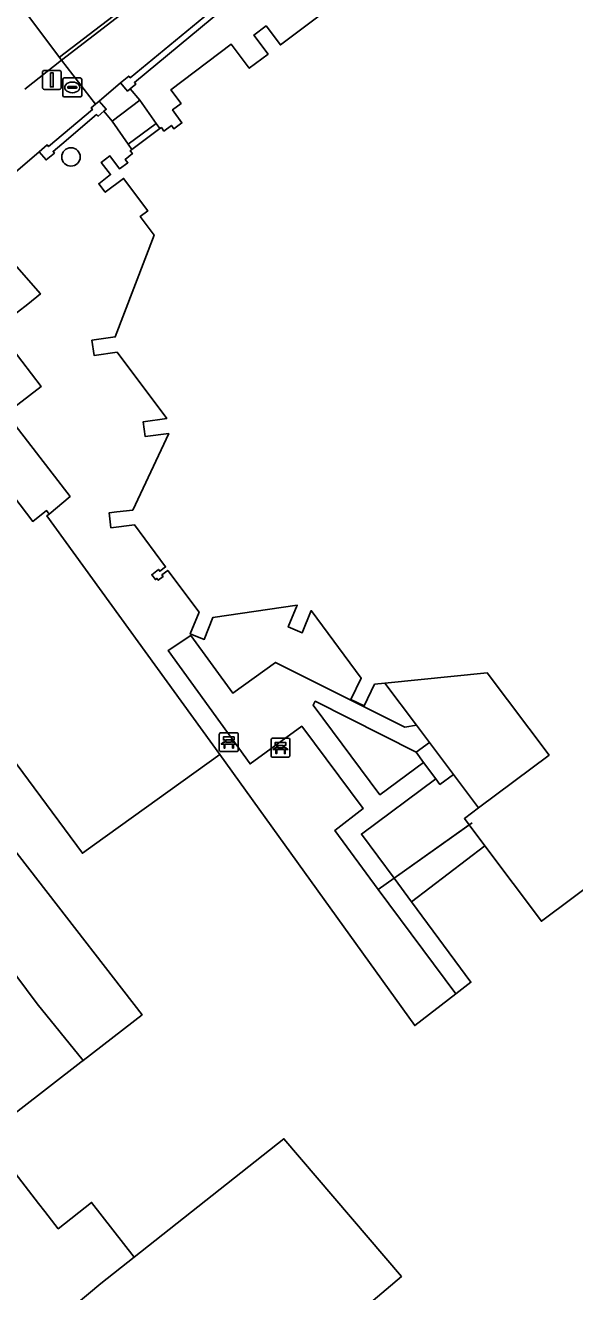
# Model space of a CAD drawing. Extents: x 161087 to 161926, y 382572 to 383873.
# Drawn here: x 161362.8 to 161392, y 383032.1 to 383099.2 of the extents above; entities that cross this region are included whole.
import ezdxf

# ---------------------------------------------------------------- set-up
doc = ezdxf.new("R2010")
doc.units = 0
for name, color, linetype in [('IMGEO_Bank', 7, 'Continuous'), ('IMGEO_Boom', 7, 'Continuous'), ('IMGEO_Brandkraan', 7, 'Continuous'), ('IMGEO_Erf', 7, 'Continuous'), ('IMGEO_Hek', 7, 'Continuous'), ('IMGEO_Lichtmast', 7, 'Continuous'), ('IMGEO_Lijnafwatering', 7, 'Continuous'), ('IMGEO_Muur', 7, 'Continuous'), ('IMGEO_Pand', 7, 'Continuous'), ('IMGEO_Rijbaan_lokaal_open', 7, 'Continuous'), ('IMGEO_Voetgangersgebied_open', 7, 'Continuous'), ('IMGEO_Voetpad_op_trap', 7, 'Continuous'), ('IMGEO_Voetpad_open', 7, 'Continuous')]:
    doc.layers.add(name, color=color, linetype=linetype)

msp = doc.modelspace()

# ---------------------------------------------------------------- linework, layer by layer
at = {"layer": 'IMGEO_Bank'}
for p, q in [((161373.128, 383060.772), (161373.128, 383061.613)), ((161373.128, 383061.613), (161373.128, 383060.772)), ((161373.203, 383061.697), (161374.044, 383061.697)), ((161374.044, 383061.697), (161373.203, 383061.697)), ((161373.437, 383061.203), (161373.437, 383061.309)), ((161373.481, 383061.309), (161373.481, 383061.203)), ((161373.769, 383061.315), (161373.487, 383061.315)), ((161373.487, 383061.197), (161373.769, 383061.197)), ((161373.775, 383061.203), (161373.775, 383061.309)), ((161373.819, 383061.309), (161373.819, 383061.203)), ((161374.128, 383061.622), (161374.128, 383060.781)), ((161374.128, 383060.781), (161374.128, 383061.622)), ((161375.873, 383060.476), (161375.873, 383061.317)), ((161375.873, 383061.317), (161375.873, 383060.476)), ((161375.948, 383061.401), (161376.789, 383061.401)), ((161376.789, 383061.401), (161375.948, 383061.401)), ((161376.873, 383061.326), (161376.873, 383060.485)), ((161376.873, 383060.485), (161376.873, 383061.326)), ((161374.053, 383060.697), (161373.212, 383060.697)), ((161373.212, 383060.697), (161374.053, 383060.697)), ((161373.825, 383061.095), (161373.432, 383061.095)), ((161376.57, 383060.799), (161376.177, 383060.799)), ((161376.182, 383060.907), (161376.182, 383061.013)), ((161376.226, 383061.013), (161376.226, 383060.907)), ((161376.514, 383061.019), (161376.232, 383061.019)), ((161376.232, 383060.901), (161376.514, 383060.901)), ((161376.52, 383060.907), (161376.52, 383061.013)), ((161376.564, 383061.013), (161376.564, 383060.907)), ((161376.798, 383060.401), (161375.957, 383060.401)), ((161375.957, 383060.401), (161376.798, 383060.401))]:
    msp.add_line(p, q, dxfattribs=at)
for points in [[(161373.375, 383061.095), (161373.233, 383061.095), (161373.345, 383061.197), (161373.431, 383061.197)], [(161373.431, 383061.315), (161373.345, 383061.315), (161373.345, 383061.476), (161373.908, 383061.476), (161373.908, 383061.315), (161373.825, 383061.315)], [(161373.825, 383061.197), (161373.908, 383061.197), (161374.02, 383061.095), (161373.881, 383061.095)], [(161376.176, 383061.019), (161376.09, 383061.019), (161376.09, 383061.18), (161376.653, 383061.18), (161376.653, 383061.019), (161376.57, 383061.019)], [(161373.425, 383061.088), (161373.425, 383060.881), (161373.382, 383060.881), (161373.382, 383061.088)], [(161373.875, 383061.088), (161373.875, 383060.881), (161373.831, 383060.881), (161373.831, 383061.088)], [(161376.12, 383060.799), (161375.978, 383060.799), (161376.09, 383060.901), (161376.176, 383060.901)], [(161376.17, 383060.792), (161376.17, 383060.585), (161376.127, 383060.585), (161376.127, 383060.792)], [(161376.57, 383060.901), (161376.653, 383060.901), (161376.765, 383060.799), (161376.626, 383060.799)], [(161376.62, 383060.792), (161376.62, 383060.585), (161376.576, 383060.585), (161376.576, 383060.792)]]:
    msp.add_lwpolyline(points, dxfattribs=at)
for centre, radius, start, end in [((161373.206, 383061.619), 0.0779, 92.4484, 184.28452), ((161373.206, 383061.619), 0.0779, 92.4484, 184.28452), ((161373.43, 383061.308), 0.00671, 2.89567, 87.10433), ((161373.43, 383061.204), 0.00671, 272.89567, 357.10433), ((161373.487, 383061.308), 0.00671, 92.89567, 177.10433), ((161373.487, 383061.204), 0.00671, 182.89567, 267.10433), ((161373.769, 383061.308), 0.00671, 2.89567, 87.10433), ((161373.769, 383061.204), 0.00671, 272.89567, 357.10433), ((161373.826, 383061.308), 0.00671, 92.89567, 177.10433), ((161373.826, 383061.204), 0.00671, 182.89567, 267.10433), ((161374.05, 383061.619), 0.0779, 2.4484, 94.28452), ((161374.05, 383061.619), 0.0779, 2.4484, 94.28452), ((161375.951, 383061.323), 0.0779, 92.4484, 184.28452), ((161375.951, 383061.323), 0.0779, 92.4484, 184.28452), ((161376.795, 383061.323), 0.0779, 2.4484, 94.28452), ((161376.795, 383061.323), 0.0779, 2.4484, 94.28452), ((161373.206, 383060.775), 0.0779, 182.4484, 274.28452), ((161373.206, 383060.775), 0.0779, 182.4484, 274.28452), ((161373.375, 383061.088), 0.00671, 2.89567, 87.10433), ((161373.432, 383061.088), 0.00671, 92.89567, 177.10433), ((161373.824, 383061.088), 0.00671, 2.89567, 87.10433), ((161373.881, 383061.088), 0.00671, 92.89567, 177.10433), ((161374.05, 383060.775), 0.0779, 272.4484, 4.28452), ((161374.05, 383060.775), 0.0779, 272.4484, 4.28452), ((161375.951, 383060.479), 0.0779, 182.4484, 274.28452), ((161375.951, 383060.479), 0.0779, 182.4484, 274.28452), ((161376.12, 383060.792), 0.00671, 2.89567, 87.10433), ((161376.177, 383060.792), 0.00671, 92.89567, 177.10433), ((161376.175, 383061.012), 0.00671, 2.89567, 87.10433), ((161376.175, 383060.908), 0.00671, 272.89567, 357.10433), ((161376.232, 383061.012), 0.00671, 92.89567, 177.10433), ((161376.232, 383060.908), 0.00671, 182.89567, 267.10433), ((161376.514, 383061.012), 0.00671, 2.89567, 87.10433), ((161376.514, 383060.908), 0.00671, 272.89567, 357.10433), ((161376.571, 383061.012), 0.00671, 92.89567, 177.10433), ((161376.571, 383060.908), 0.00671, 182.89567, 267.10433), ((161376.569, 383060.792), 0.00671, 2.89567, 87.10433), ((161376.626, 383060.792), 0.00671, 92.89567, 177.10433), ((161376.795, 383060.479), 0.0779, 272.4484, 4.28452), ((161376.795, 383060.479), 0.0779, 272.4484, 4.28452)]:
    msp.add_arc(centre, radius, start, end, dxfattribs=at)
at = {"layer": 'IMGEO_Boom'}
msp.add_circle((161365.266, 383092.226), 0.489, dxfattribs=at)
at = {"layer": 'IMGEO_Brandkraan'}
for p, q in [((161364.836, 383095.486), (161364.836, 383096.338)), ((161364.911, 383096.412), (161365.763, 383096.412)), ((161365.324, 383096.192), (161365.349, 383096.192)), ((161365.837, 383096.338), (161365.837, 383095.486)), ((161365.763, 383095.412), (161364.911, 383095.412)), ((161365.095, 383095.906), (161365.095, 383095.918)), ((161365.533, 383095.869), (161365.135, 383095.869)), ((161365.138, 383095.955), (161365.536, 383095.955)), ((161365.347, 383095.632), (161365.322, 383095.632)), ((161365.579, 383095.918), (161365.579, 383095.906))]:
    msp.add_line(p, q, dxfattribs=at)
for points in [[(161364.836, 383095.486), (161364.836, 383096.338)], [(161364.911, 383096.412), (161365.763, 383096.412)], [(161365.837, 383096.338), (161365.837, 383095.486)], [(161365.763, 383095.412), (161364.911, 383095.412)]]:
    msp.add_lwpolyline(points, dxfattribs=at)
for centre, radius, start, end in [((161364.913, 383096.336), 0.0765, 91.55205, 178.44795), ((161364.913, 383096.336), 0.0765, 91.55205, 178.44795), ((161365.761, 383096.336), 0.0765, 1.55205, 88.44795), ((161365.761, 383096.336), 0.0765, 1.55205, 88.44795), ((161364.913, 383095.488), 0.0765, 181.55205, 268.44795), ((161364.913, 383095.488), 0.0765, 181.55205, 268.44795), ((161365.135, 383095.915), 0.0403, 85.87752, 175.75265), ((161365.132, 383095.905), 0.0366, 178.93798, 274.71019), ((161365.536, 383095.912), 0.043, 264.86636, 352.45326), ((161365.54, 383095.917), 0.0386, 1.73085, 96.63898), ((161365.761, 383095.488), 0.0765, 271.55205, 358.44795), ((161365.761, 383095.488), 0.0765, 271.55205, 358.44795)]:
    msp.add_arc(centre, radius, start, end, dxfattribs=at)
for centre, major_axis, ratio, start_param, end_param in [((161365.323, 383095.912), (-0.387, 0.002), 0.722429, 4.712389, 7.853982), ((161365.348, 383095.912), (-0.39, 0.002), 0.717154, 1.570796, 4.712389)]:
    msp.add_ellipse(centre, major_axis=major_axis, ratio=ratio, start_param=start_param, end_param=end_param, dxfattribs=at)
at = {"layer": 'IMGEO_Erf'}
for points in [[(161381.504, 383106.846), (161368.628, 383096.166), (161368.699, 383096.083), (161368.507, 383095.919), (161368.402, 383095.83), (161368.908, 383095.236), (161369.78, 383094.003), (161369.977, 383093.725), (161370.057, 383093.785), (161370.194, 383093.6), (161370.587, 383093.893), (161370.724, 383093.709), (161371.149, 383094.025), (161370.654, 383094.729), (161371.102, 383095.062), (161370.566, 383095.785), (161373.763, 383098.201), (161374.717, 383096.929), (161375.717, 383097.678), (161374.962, 383098.687), (161375.61, 383099.172), (161376.365, 383098.164), (161379.342, 383100.395)], [(161362.666, 383081.388), (161363.693, 383080.054), (161361.831, 383078.62), (161365.218, 383074.222), (161364.102, 383073.291), (161363.982, 383073.191), (161373.165, 383060.545), (161383.485, 383046.163), (161385.659, 383047.841), (161381.549, 383053.388), (161379.25, 383056.501), (161380.749, 383057.673), (161377.502, 383062.041), (161374.759, 383060.042), (161370.412, 383066.053), (161371.615, 383066.854), (161373.837, 383063.792), (161376.11, 383065.423), (161382.96, 383061.991), (161383.575, 383062.094), (161381.903, 383064.319), (161381.357, 383064.263), (161380.806, 383063.112), (161380.099, 383063.452), (161380.648, 383064.59), (161378, 383068.171), (161377.528, 383066.999), (161376.786, 383067.307), (161377.262, 383068.452), (161372.794, 383067.808), (161372.327, 383066.643), (161371.586, 383066.932), (161372.056, 383068.092), (161370.396, 383070.304), (161370.091, 383070.059), (161370.152, 383069.98), (161369.893, 383069.782), (161369.825, 383069.874), (161369.741, 383069.814), (161369.549, 383070.072), (161369.905, 383070.357), (161369.976, 383070.26), (161370.282, 383070.486), (161368.636, 383072.712), (161367.382, 383072.564), (161367.286, 383073.351), (161367.695, 383073.4), (161368.539, 383073.5), (161370.45, 383077.552), (161369.202, 383077.393), (161369.097, 383078.186), (161370.346, 383078.36), (161367.707, 383081.87), (161366.491, 383081.698), (161366.374, 383082.507), (161367.615, 383082.684), (161369.672, 383088.069), (161368.932, 383089.059), (161369.34, 383089.364), (161368.053, 383091.086), (161367.084, 383090.355), (161366.739, 383090.806), (161367.362, 383091.286), (161366.873, 383091.931), (161367.327, 383092.276), (161367.846, 383091.591), (161368.281, 383091.917), (161368.142, 383092.096), (161368.527, 383092.399), (161368.405, 383092.554), (161368.493, 383092.62), (161368.299, 383092.899), (161367.451, 383094.12), (161367.004, 383094.645), (161366.7, 383094.385), (161366.628, 383094.469), (161364.774, 383092.903), (161364.316, 383092.516), (161364.387, 383092.431), (161363.949, 383092.066), (161363.584, 383092.504), (161362.202, 383091.306)], [(161360.142, 383088.963), (161363.648, 383084.959), (161362.972, 383084.424), (161361.312, 383083.146)], [(161393.488, 383054.156), (161390.203, 383051.702), (161387.204, 383055.697), (161383.319, 383052.72), (161386.461, 383048.461), (161385.659, 383047.841), (161383.485, 383046.163), (161373.165, 383060.545), (161366.508, 383055.762), (161365.873, 383055.306), (161356.973, 383067.319)], [(161357.97, 383061.02), (161369.037, 383046.737), (161365.909, 383044.313), (161365.785, 383044.217), (161360.786, 383040.357)], [(161361.237, 383039.724), (161363.554, 383036.734), (161363.889, 383036.302), (161364.596, 383035.389), (161366.363, 383036.786), (161368.611, 383033.885), (161376.557, 383040.164), (161382.777, 383032.864), (161378.035, 383028.822)]]:
    msp.add_lwpolyline(points, dxfattribs=at)
for points in [[(161383.557, 383060.664), (161378.215, 383063.363), (161378.102, 383063.156), (161381.64, 383058.402), (161383.951, 383060.118)], [(161386.374, 383056.804), (161386.123, 383057.138), (161386.875, 383057.703), (161385.539, 383059.48), (161384.823, 383058.949), (161384.604, 383059.243), (161380.665, 383056.319), (161382.388, 383053.982)], [(161387.204, 383055.697), (161386.374, 383056.804), (161382.388, 383053.982), (161383.319, 383052.72)]]:
    msp.add_lwpolyline(points, close=True, dxfattribs=at)
at = {"layer": 'IMGEO_Hek'}
for points in [[(161382.388, 383053.982), (161386.53, 383056.914)], [(161381.549, 383053.388), (161382.388, 383053.982)]]:
    msp.add_lwpolyline(points, dxfattribs=at)
at = {"layer": 'IMGEO_Lichtmast'}
for p, q in [((161363.757, 383095.909), (161363.757, 383096.709)), ((161363.757, 383096.709), (161363.757, 383095.909)), ((161363.857, 383096.809), (161364.647, 383096.809)), ((161364.647, 383096.809), (161363.857, 383096.809)), ((161364.747, 383096.709), (161364.747, 383095.909)), ((161364.747, 383095.909), (161364.747, 383096.709)), ((161364.647, 383095.809), (161363.857, 383095.809)), ((161363.857, 383095.809), (161364.647, 383095.809))]:
    msp.add_line(p, q, dxfattribs=at)
msp.add_lwpolyline([(161364.177, 383096.684), (161364.327, 383096.684), (161364.327, 383095.934), (161364.177, 383095.934), (161364.177, 383096.684)], dxfattribs=at)
for centre, start, end in [((161363.857, 383096.709), 90, 180), ((161363.857, 383096.709), 90, 180), ((161364.647, 383096.709), 0, 90), ((161364.647, 383096.709), 360, 90), ((161363.857, 383095.909), 180, 270), ((161363.857, 383095.909), 180, 270), ((161364.647, 383095.909), 270, 0), ((161364.647, 383095.909), 270, 0)]:
    msp.add_arc(centre, 0.1, start, end, dxfattribs=at)
at = {"layer": 'IMGEO_Lijnafwatering'}
msp.add_lwpolyline([(161364.65, 383097.51), (161371.911, 383103.092)], dxfattribs=at)
at = {"layer": 'IMGEO_Muur'}
for points in [[(161381.504, 383106.846), (161381.572, 383106.759), (161381.761, 383106.908), (161381.981, 383107.081), (161381.872, 383107.22), (161381.659, 383107.49), (161381.249, 383107.167), (161381.312, 383107.086), (161368.405, 383096.423), (161368.328, 383096.515), (161367.896, 383096.148), (161368.174, 383095.82), (161368.265, 383095.714), (161368.402, 383095.83), (161368.507, 383095.919), (161368.699, 383096.083), (161368.628, 383096.166)], [(161366.628, 383094.469), (161366.7, 383094.385), (161367.004, 383094.645), (161367.133, 383094.756), (161366.762, 383095.189), (161366.565, 383095.02), (161366.332, 383094.821), (161366.403, 383094.737), (161364.081, 383092.776), (161364.011, 383092.86), (161363.584, 383092.504), (161363.949, 383092.066), (161364.387, 383092.431), (161364.316, 383092.516), (161364.774, 383092.903)]]:
    msp.add_lwpolyline(points, close=True, dxfattribs=at)
at = {"layer": 'IMGEO_Pand'}
msp.add_lwpolyline([(161379.342, 383100.395), (161376.365, 383098.164), (161375.61, 383099.172), (161374.962, 383098.687), (161375.717, 383097.678), (161374.717, 383096.929), (161373.763, 383098.201), (161370.566, 383095.785), (161371.102, 383095.062), (161370.654, 383094.729), (161371.149, 383094.025), (161370.724, 383093.709), (161370.587, 383093.893), (161370.194, 383093.6), (161370.057, 383093.785), (161369.977, 383093.725), (161368.493, 383092.62), (161368.405, 383092.554), (161368.527, 383092.399), (161368.142, 383092.096), (161368.281, 383091.917), (161367.846, 383091.591), (161367.327, 383092.276), (161366.873, 383091.931), (161367.362, 383091.286), (161366.739, 383090.806), (161367.084, 383090.355), (161368.053, 383091.086), (161369.34, 383089.364), (161368.932, 383089.059), (161369.672, 383088.069), (161367.615, 383082.684), (161366.374, 383082.507), (161366.491, 383081.698), (161367.707, 383081.87), (161370.346, 383078.36), (161369.097, 383078.186), (161369.202, 383077.393), (161370.45, 383077.552), (161368.539, 383073.5), (161367.695, 383073.4), (161367.286, 383073.351), (161367.382, 383072.564), (161368.636, 383072.712), (161370.282, 383070.486), (161369.976, 383070.26), (161369.905, 383070.357), (161369.549, 383070.072), (161369.741, 383069.814), (161369.825, 383069.874), (161369.893, 383069.782), (161370.152, 383069.98), (161370.091, 383070.059), (161370.396, 383070.304), (161372.056, 383068.092), (161371.586, 383066.932), (161372.327, 383066.643), (161372.794, 383067.808), (161377.262, 383068.452), (161376.786, 383067.307), (161377.528, 383066.999), (161378, 383068.171), (161380.648, 383064.59), (161380.099, 383063.452), (161380.806, 383063.112), (161381.357, 383064.263), (161381.903, 383064.319), (161387.333, 383064.867), (161390.608, 383060.509), (161386.875, 383057.703), (161386.123, 383057.138), (161386.374, 383056.804), (161387.204, 383055.697), (161390.203, 383051.702), (161393.488, 383054.156)], dxfattribs=at)
for points in [[(161364.102, 383073.291), (161365.218, 383074.222), (161361.831, 383078.62), (161363.693, 383080.054), (161362.666, 383081.388), (161361.312, 383083.146), (161362.972, 383084.424), (161363.648, 383084.959), (161360.142, 383088.963), (161359.918, 383089.219), (161359.849, 383089.298), (161354.364, 383084.66), (161354.318, 383084.62), (161363.242, 383072.901), (161363.972, 383073.474)], [(161356.973, 383067.319), (161365.873, 383055.306), (161366.508, 383055.762), (161373.165, 383060.545), (161363.982, 383073.191), (161364.102, 383073.291), (161363.972, 383073.474), (161363.242, 383072.901), (161354.318, 383084.62), (161347.804, 383078.905), (161356.825, 383067.846), (161356.673, 383067.725)], [(161342.835, 383074.693), (161348.322, 383067.806), (161347.987, 383067.529), (161352.289, 383062.57), (161352.053, 383062.349), (161359.093, 383053.183), (161363.477, 383047.313), (161365.909, 383044.313), (161369.037, 383046.737), (161357.97, 383061.02), (161358.407, 383061.359), (161355.077, 383065.731), (161356.973, 383067.319), (161356.673, 383067.725), (161356.825, 383067.846), (161347.804, 383078.905), (161347.663, 383078.781)], [(161360.44, 383040.09), (161360.786, 383040.357), (161365.785, 383044.217), (161365.909, 383044.313), (161363.477, 383047.313), (161359.093, 383053.183), (161352.053, 383062.349), (161352.289, 383062.57), (161347.987, 383067.529), (161348.322, 383067.806), (161342.835, 383074.693), (161342.739, 383074.613), (161338.071, 383070.66), (161345.668, 383061.123), (161348.807, 383056.868), (161353.875, 383050.364), (161352.97, 383049.659), (161357.01, 383044.483)], [(161366.844, 383032.489), (161368.611, 383033.885), (161366.363, 383036.786), (161364.596, 383035.389), (161363.889, 383036.302), (161363.554, 383036.734), (161361.237, 383039.724), (161360.918, 383039.477), (161356.351, 383035.941), (161349.674, 383030.772), (161355.647, 383023.119)], [(161369.967, 383027.908), (161372.603, 383024.475), (161372.789, 383024.242), (161378.035, 383028.822), (161382.777, 383032.864), (161376.557, 383040.164), (161368.611, 383033.885), (161366.844, 383032.489), (161355.647, 383023.119), (161355.846, 383022.864), (161358.552, 383019.407), (161358.819, 383019.066)]]:
    msp.add_lwpolyline(points, close=True, dxfattribs=at)
at = {"layer": 'IMGEO_Rijbaan_lokaal_open'}
msp.add_lwpolyline([(161362.829, 383095.814), (161364.77, 383097.35), (161362.866, 383099.876), (161359.598, 383104.154), (161357.76, 383102.637), (161353.934, 383096.833), (161331.379, 383078.376), (161324.754, 383073.591), (161319.89, 383069.645), (161317.769, 383067.924), (161324.746, 383059.32), (161325.561, 383058.315)], dxfattribs=at)
at = {"layer": 'IMGEO_Voetgangersgebied_open'}
msp.add_lwpolyline([(161433.223, 383150.013), (161429.726, 383154.156), (161427.344, 383151.101), (161424.646, 383147.465), (161421.439, 383144.995), (161362.866, 383099.876), (161364.77, 383097.35), (161409.678, 383131.89)], dxfattribs=at)
msp.add_lwpolyline([(161404.347, 383123.179), (161413.367, 383127.97), (161413.315, 383128.067), (161413.877, 383128.367), (161411.138, 383131.841), (161410.626, 383132.608), (161409.678, 383131.89), (161364.77, 383097.35), (161366.565, 383095.02), (161366.762, 383095.189), (161367.896, 383096.148), (161368.328, 383096.515), (161368.405, 383096.423), (161381.312, 383107.086), (161381.249, 383107.167), (161381.659, 383107.49), (161383.403, 383108.826), (161383.816, 383109.153), (161383.887, 383109.068), (161387.88, 383112.004), (161395.4, 383117.308), (161399.385, 383120.025)], close=True, dxfattribs=at)
at = {"layer": 'IMGEO_Voetpad_op_trap'}
for points in [[(161369.78, 383094.003), (161368.908, 383095.236), (161367.451, 383094.12), (161368.299, 383092.899)], [(161384.262, 383061.18), (161383.557, 383060.664), (161383.951, 383060.118), (161384.604, 383059.243), (161384.823, 383058.949), (161385.539, 383059.48)]]:
    msp.add_lwpolyline(points, close=True, dxfattribs=at)
at = {"layer": 'IMGEO_Voetpad_open'}
msp.add_lwpolyline([(161354.318, 383084.62), (161354.364, 383084.66), (161359.849, 383089.298), (161359.918, 383089.219), (161361.847, 383090.86), (161361.775, 383090.944), (161362.202, 383091.306), (161363.584, 383092.504), (161364.011, 383092.86), (161364.081, 383092.776), (161366.403, 383094.737), (161366.332, 383094.821), (161366.565, 383095.02), (161364.77, 383097.35), (161362.829, 383095.814)], dxfattribs=at)
for points in [[(161368.908, 383095.236), (161368.402, 383095.83), (161368.265, 383095.714), (161368.174, 383095.82), (161367.896, 383096.148), (161366.762, 383095.189), (161367.133, 383094.756), (161367.004, 383094.645), (161367.451, 383094.12)], [(161369.977, 383093.725), (161369.78, 383094.003), (161368.299, 383092.899), (161368.493, 383092.62)], [(161378.102, 383063.156), (161378.215, 383063.363), (161383.557, 383060.664), (161384.262, 383061.18), (161383.575, 383062.094), (161382.96, 383061.991), (161376.11, 383065.423), (161373.837, 383063.792), (161371.615, 383066.854), (161370.412, 383066.053), (161374.759, 383060.042), (161377.502, 383062.041), (161380.749, 383057.673), (161379.25, 383056.501), (161381.549, 383053.388), (161382.388, 383053.982), (161380.665, 383056.319), (161384.604, 383059.243), (161383.951, 383060.118), (161381.64, 383058.402)], [(161387.333, 383064.867), (161381.903, 383064.319), (161383.575, 383062.094), (161384.262, 383061.18), (161385.539, 383059.48), (161386.875, 383057.703), (161390.608, 383060.509)], [(161386.461, 383048.461), (161383.319, 383052.72), (161382.388, 383053.982), (161381.549, 383053.388), (161385.659, 383047.841)]]:
    msp.add_lwpolyline(points, close=True, dxfattribs=at)

doc.saveas('drawing.dxf')
